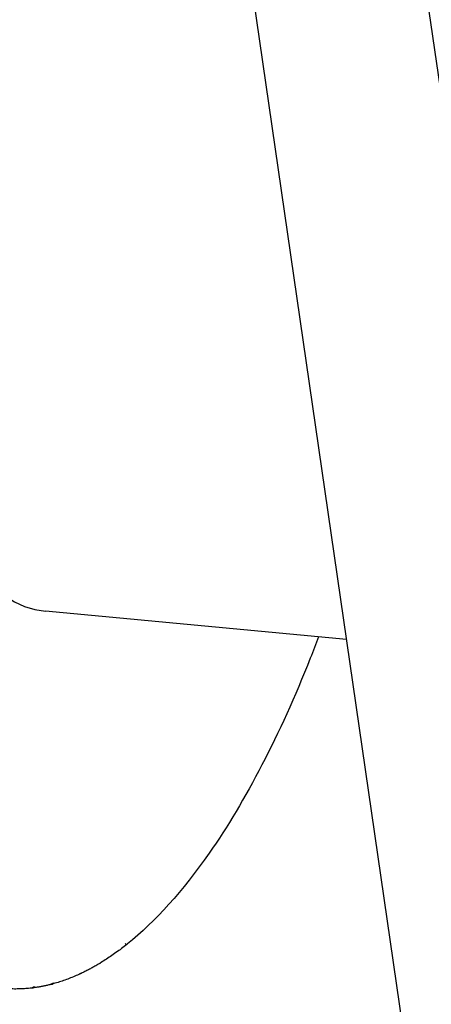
# Model space of a CAD drawing. Header units: inches. Extents: x 36 to 1719, y -84 to 1122.
# Tile 469 of 571: x 648.443 to 648.985, y 805.072 to 806.369. Entities that reach past the tile are written whole.
import ezdxf

# ---------------------------------------------------------------- set-up
doc = ezdxf.new("R2010")
doc.units = ezdxf.units.IN
doc.header["$LTSCALE"] = 48
doc.header["$MEASUREMENT"] = 0
doc.layers.add('Dimension (ANSI)', color=7, linetype='Continuous', lineweight=25)
doc.layers.add('Visible (ANSI)', color=7, linetype='Continuous', lineweight=30)
doc.styles.add('Note Text (ANSI)', font='tahoma.ttf')
doc.dimstyles.new('Architectural (ANSI)', dxfattribs={"dimscale": 48, "dimtxt": 0.125, "dimasz": 0.098425, "dimexe": 0.125, "dimexo": 0.0625, "dimgap": 0.031496, "dimtad": 0, "dimtih": 1, "dimtoh": 1, "dimdec": 4, "dimrnd": 1e-08, "dimzin": 3, "dimdsep": 46, "dimlunit": 4, "dimtxsty": 'Note Text (ANSI)', "dimcen": 0.09, "dimdle": 0.393701, "dimclrd": 256, "dimclre": 256, "dimclrt": 256, "dimadec": 0, "dimazin": 3, "dimtfac": 0.96, "dimtofl": 0, "dimtmove": 0, "dimatfit": 3, "dimfxl": 1, "dimfrac": 2, "dimtolj": 1, "dimtzin": 12, "dimlwd": -1, "dimlwe": -1, "dimarcsym": 0})

# ---------------------------------------------------------------- blocks, each defined once
blk = doc.blocks.new('*D22')
at = {"layer": 'Defpoints', "color": 0, "transparency": 16777216}
for p in [(702.0142, 1001.0529), (609.7408, 760.4914), (738.9177, 760.4914)]:
    blk.add_point(p, dxfattribs=at)
at = {"layer": 'Dimension (ANSI)', "transparency": 16777216}
for p, q in [((699.0142, 1001.0529), (603.7408, 1001.0529)), ((609.7408, 996.3285), (609.7408, 900.5717)), ((609.7408, 765.2158), (609.7408, 889.9726)), ((735.9177, 760.4914), (603.7408, 760.4914))]:
    blk.add_line(p, q, dxfattribs=at)
for points in [[(608.9534, 996.3285), (610.5282, 996.3285), (609.7408, 1001.0529)], [(608.9534, 765.2158), (610.5282, 765.2158), (609.7408, 760.4914)]]:
    blk.add_solid(points, dxfattribs=at)
at = {"layer": 'Dimension (ANSI)', "transparency": 16777216, "insert": (589.7824, 899.0599), "char_height": 6, "attachment_point": 1, "style": 'Note Text (ANSI)'}
blk.add_mtext('\\A1;20\'-0 9/16"', dxfattribs=at)

msp = doc.modelspace()

# ---------------------------------------------------------------- linework, layer by layer
at = {"layer": 'Visible (ANSI)'}
for p, q in [((648.98512, 804.78258), (648.52459, 807.96451)), ((649.21689, 804.76083), (648.75636, 807.94276)), ((648.87367, 805.5526), (648.47732, 805.58979))]:
    msp.add_line(p, q, dxfattribs=at)
for centre, major_axis, ratio, start_param, end_param in [((648.54739, 806.33651), (-0.07006, -0.74672), 0.3645925, 3.1415927, 6.2831853), ((648.55215, 805.84046), (-0.12988, -0.7428), 0.4444236, 0.4651734, 0.4676665), ((648.43397, 805.75777), (0.02575, -0.65902), 0.5135716, 0.268495, 0.2730917), ((648.5243, 805.80527), (-0.10997, -0.71111), 0.4745369, 0.3092685, 0.3138666), ((648.49573, 805.77971), (-0.08016, -0.68552), 0.5006934, 0.1320508, 0.1366485), ((648.40639, 805.7632), (0.06091, -0.6667), 0.4810565, 0.0634364, 0.0680332)]:
    msp.add_ellipse(centre, major_axis=major_axis, ratio=ratio, start_param=start_param, end_param=end_param, dxfattribs=at)
for points, knots in [([(648.83683, 805.55605), (648.83322, 805.54653), (648.82957, 805.53711), (648.78574, 805.42685), (648.7407, 805.33984), (648.65813, 805.22128), (648.62196, 805.18101), (648.58503, 805.15139)], [6.0523651, 6.0523651, 6.0523651, 6.0523651, 6.08199207, 6.08199207, 6.40374872, 6.40374872, 6.63681696, 6.63681696, 6.63681696, 6.63681696]), ([(648.58416, 805.15069), (648.58182, 805.14883), (648.57948, 805.14701), (648.5748, 805.14346), (648.57245, 805.14172), (648.56775, 805.13834), (648.5654, 805.13669), (648.5607, 805.13348), (648.55834, 805.13192), (648.55362, 805.12888), (648.55126, 805.12741), (648.5489, 805.12598)], [0.355461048, 0.355461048, 0.355461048, 0.355461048, 0.370200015, 0.370200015, 0.384938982, 0.384938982, 0.399677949, 0.399677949, 0.414416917, 0.414416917, 0.429155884, 0.429155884, 0.429155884, 0.429155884]), ([(648.58201, 805.15204), (648.58273, 805.15148), (648.5835, 805.15114), (648.5844, 805.15108), (648.58475, 805.15118), (648.58504, 805.1514)], [0, 0, 0, 0, 0.015156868, 0.015156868, 0.025145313, 0.025145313, 0.025145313, 0.025145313]), ([(648.54713, 805.12492), (648.54553, 805.12397), (648.54393, 805.12303), (648.54073, 805.12121), (648.53913, 805.12032), (648.53593, 805.11857), (648.53432, 805.11772), (648.53112, 805.11606), (648.52951, 805.11525), (648.5263, 805.11367), (648.5247, 805.1129), (648.52309, 805.11215)], [0.432834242, 0.432834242, 0.432834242, 0.432834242, 0.442797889, 0.442797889, 0.452761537, 0.452761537, 0.462725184, 0.462725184, 0.472688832, 0.472688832, 0.48265248, 0.48265248, 0.48265248, 0.48265248]), ([(648.52128, 805.11132), (648.51884, 805.1102), (648.5164, 805.10913), (648.51151, 805.1071), (648.50907, 805.10612), (648.50418, 805.10428), (648.50174, 805.1034), (648.49685, 805.10175), (648.4944, 805.10097), (648.48951, 805.09951), (648.48706, 805.09882), (648.48461, 805.09819)], [0.486391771, 0.486391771, 0.486391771, 0.486391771, 0.501516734, 0.501516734, 0.516641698, 0.516641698, 0.531766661, 0.531766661, 0.546891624, 0.546891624, 0.562016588, 0.562016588, 0.562016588, 0.562016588]), ([(648.5222, 805.11197), (648.52242, 805.11197), (648.52263, 805.11199), (648.52319, 805.11216), (648.52357, 805.11242), (648.52388, 805.11279)], [0.010184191, 0.010184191, 0.010184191, 0.010184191, 0.015156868, 0.015156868, 0.025145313, 0.025145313, 0.025145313, 0.025145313]), ([(648.46146, 805.09488), (648.46105, 805.09441), (648.46061, 805.09402), (648.45979, 805.09355), (648.45934, 805.0934), (648.45888, 805.09334)], [0.15981607, 0.15981607, 0.15981607, 0.15981607, 0.167946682, 0.167946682, 0.175997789, 0.175997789, 0.175997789, 0.175997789]), ([(648.45989, 805.09362), (648.46059, 805.09348), (648.46135, 805.0936), (648.46232, 805.0942), (648.46272, 805.09461), (648.46308, 805.09512)], [0.000786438, 0.000786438, 0.000786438, 0.000786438, 0.015156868, 0.015156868, 0.025145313, 0.025145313, 0.025145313, 0.025145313]), ([(648.48261, 805.09768), (648.48116, 805.09732), (648.47971, 805.09698), (648.47681, 805.09633), (648.47536, 805.09602), (648.47245, 805.09544), (648.471, 805.09516), (648.4681, 805.09465), (648.46666, 805.09441), (648.46376, 805.09397), (648.46231, 805.09376), (648.46086, 805.09358)], [0.566141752, 0.566141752, 0.566141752, 0.566141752, 0.575113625, 0.575113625, 0.584085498, 0.584085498, 0.593057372, 0.593057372, 0.602029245, 0.602029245, 0.611001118, 0.611001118, 0.611001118, 0.611001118]), ([(648.48751, 805.0997), (648.4864, 805.09905), (648.48519, 805.09849), (648.48361, 805.09795), (648.48312, 805.09781), (648.48261, 805.09769)], [0.165380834, 0.165380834, 0.165380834, 0.165380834, 0.175369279, 0.175369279, 0.179493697, 0.179493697, 0.179493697, 0.179493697]), ([(648.48363, 805.09798), (648.48447, 805.09814), (648.48531, 805.09836), (648.487, 805.09897), (648.48802, 805.09947), (648.48896, 805.10004)], [0.008199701, 0.008199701, 0.008199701, 0.008199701, 0.014687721, 0.014687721, 0.022818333, 0.022818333, 0.022818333, 0.022818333]), ([(648.45888, 805.09333), (648.45636, 805.09303), (648.45385, 805.09279), (648.44882, 805.0924), (648.44631, 805.09227), (648.4413, 805.09209), (648.43879, 805.09206), (648.43379, 805.0921), (648.4313, 805.09218), (648.42631, 805.09243), (648.42383, 805.09261), (648.42134, 805.09284)], [0.615097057, 0.615097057, 0.615097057, 0.615097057, 0.630697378, 0.630697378, 0.646297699, 0.646297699, 0.66189802, 0.66189802, 0.677498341, 0.677498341, 0.693098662, 0.693098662, 0.693098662, 0.693098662])]:
    msp.add_open_spline(points, degree=3, knots=knots, dxfattribs=at)
for points in [[(648.54858, 805.12588), (648.54811, 805.12554), (648.54762, 805.12522), (648.54712, 805.12493)], [(648.54803, 805.12549), (648.54871, 805.12585), (648.5494, 805.12628), (648.55005, 805.12675)], [(648.52225, 805.11201), (648.52194, 805.11171), (648.5216, 805.11147), (648.52128, 805.11132)]]:
    msp.add_open_spline(points, degree=3, dxfattribs=at)

# ---------------------------------------------------------------- dimensions: what is measured, and where the dimension line sits
at = {"layer": 'Dimension (ANSI)'}
dim = msp.add_linear_dim(base=(609.7408, 760.4914), p1=(702.01418, 1001.0529), p2=(738.91768, 760.4914), angle=270, dimstyle='Architectural (ANSI)', override={"dimgap": 0.031496, "dimdec": 4, "dimlfac": 1, "dimtol": 0, "dimlim": 0, "dimtp": 0, "dimtm": 0, "dimtdec": 2, "dimatfit": 1}, dxfattribs=at)
dim.commit()
dim.dimension.update_dxf_attribs({"geometry": '*D22', "text_midpoint": (609.7408, 895.27215), "dimtype": 160})

doc.saveas('drawing.dxf')
